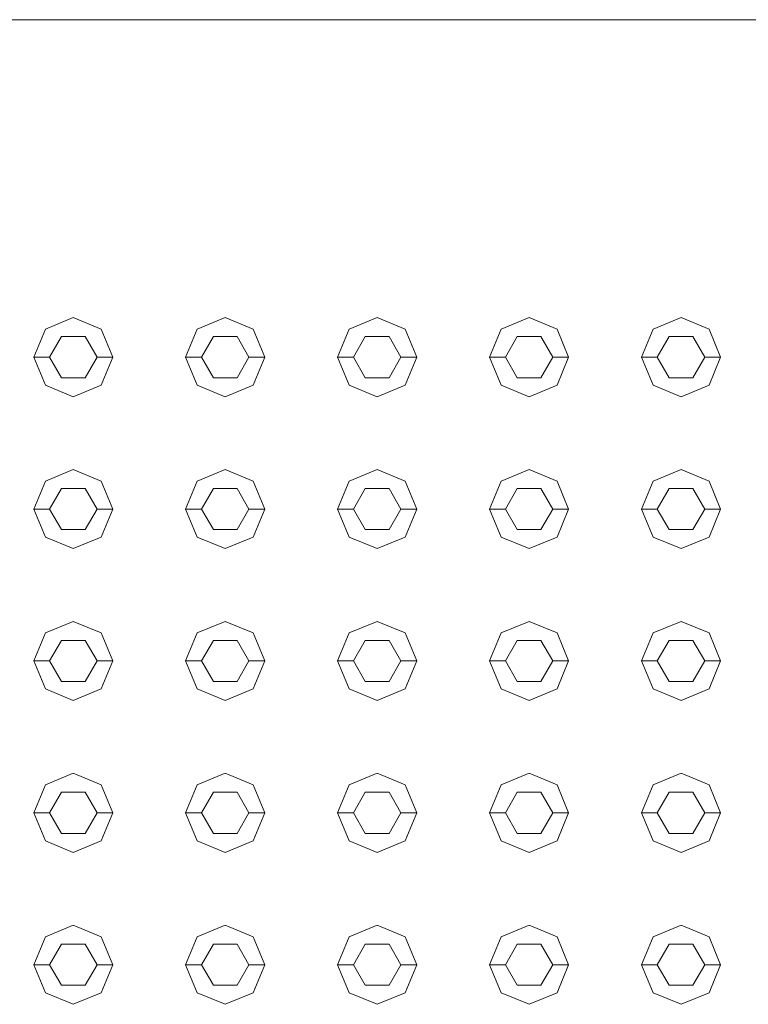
# Model space of a CAD drawing. Header units: millimetres. Extents: x 321 to 585, y -277 to 9.
# Tile 935 of 1056: x 355.213 to 355.673, y -11.588 to -10.966. Entities that reach past the tile are written whole.
import ezdxf

# ---------------------------------------------------------------- set-up
doc = ezdxf.new("R2010")
doc.units = ezdxf.units.MM
doc.header["$MEASUREMENT"] = 0
doc.layers.add('IFC-Elemento construtivo genérico-Contorno', color=253, linetype='Continuous', lineweight=5)
doc.layers.add('IFC-Laje-Contorno', color=134, linetype='Continuous', lineweight=5)

msp = doc.modelspace()

# ---------------------------------------------------------------- linework, layer by layer
at = {"layer": 'IFC-Elemento construtivo genérico-Contorno', "lineweight": 5}
for p, q in [((355.22904, -11.16176), (355.24672, -11.15444)), ((355.22904, -11.16176), (355.24672, -11.15444)), ((355.24672, -11.15444), (355.26439, -11.16176)), ((355.24672, -11.15444), (355.26439, -11.16176)), ((355.32504, -11.16176), (355.34271, -11.15444)), ((355.32504, -11.16176), (355.34271, -11.15444)), ((355.34271, -11.15444), (355.36039, -11.16176)), ((355.34271, -11.15444), (355.36039, -11.16176)), ((355.42104, -11.16176), (355.43871, -11.15444)), ((355.42104, -11.16176), (355.43871, -11.15444)), ((355.43871, -11.15444), (355.45639, -11.16176)), ((355.43871, -11.15444), (355.45639, -11.16176)), ((355.51704, -11.16176), (355.53471, -11.15444)), ((355.51704, -11.16176), (355.53471, -11.15444)), ((355.53471, -11.15444), (355.55239, -11.16176)), ((355.53471, -11.15444), (355.55239, -11.16176)), ((355.61304, -11.16176), (355.63071, -11.15444)), ((355.61304, -11.16176), (355.63071, -11.15444)), ((355.63071, -11.15444), (355.64839, -11.16176)), ((355.63071, -11.15444), (355.64839, -11.16176)), ((355.22172, -11.17944), (355.22904, -11.16176)), ((355.22172, -11.17944), (355.22904, -11.16176)), ((355.26439, -11.16176), (355.27172, -11.17944)), ((355.26439, -11.16176), (355.27172, -11.17944)), ((355.31771, -11.17944), (355.32504, -11.16176)), ((355.31771, -11.17944), (355.32504, -11.16176)), ((355.36039, -11.16176), (355.36771, -11.17944)), ((355.36039, -11.16176), (355.36771, -11.17944)), ((355.41371, -11.17944), (355.42104, -11.16176)), ((355.41371, -11.17944), (355.42104, -11.16176)), ((355.45639, -11.16176), (355.46371, -11.17944)), ((355.45639, -11.16176), (355.46371, -11.17944)), ((355.50971, -11.17944), (355.51704, -11.16176)), ((355.50971, -11.17944), (355.51704, -11.16176)), ((355.55239, -11.16176), (355.55971, -11.17944)), ((355.55239, -11.16176), (355.55971, -11.17944)), ((355.60571, -11.17944), (355.61304, -11.16176)), ((355.60571, -11.17944), (355.61304, -11.16176)), ((355.64839, -11.16176), (355.65571, -11.17944)), ((355.64839, -11.16176), (355.65571, -11.17944)), ((355.23172, -11.17944), (355.23922, -11.16645)), ((355.23172, -11.17944), (355.23922, -11.16645)), ((355.23922, -11.16645), (355.25422, -11.16645)), ((355.23922, -11.16645), (355.25422, -11.16645)), ((355.25422, -11.16645), (355.26172, -11.17944)), ((355.25422, -11.16645), (355.26172, -11.17944)), ((355.32771, -11.17944), (355.33521, -11.16645)), ((355.32771, -11.17944), (355.33521, -11.16645)), ((355.33521, -11.16645), (355.35021, -11.16645)), ((355.33521, -11.16645), (355.35021, -11.16645)), ((355.35021, -11.16645), (355.35771, -11.17944)), ((355.35021, -11.16645), (355.35771, -11.17944)), ((355.42371, -11.17944), (355.43121, -11.16645)), ((355.42371, -11.17944), (355.43121, -11.16645)), ((355.43121, -11.16645), (355.44621, -11.16645)), ((355.43121, -11.16645), (355.44621, -11.16645)), ((355.44621, -11.16645), (355.45371, -11.17944)), ((355.44621, -11.16645), (355.45371, -11.17944)), ((355.51971, -11.17944), (355.52721, -11.16645)), ((355.51971, -11.17944), (355.52721, -11.16645)), ((355.52721, -11.16645), (355.54221, -11.16645)), ((355.52721, -11.16645), (355.54221, -11.16645)), ((355.54221, -11.16645), (355.54971, -11.17944)), ((355.54221, -11.16645), (355.54971, -11.17944)), ((355.61571, -11.17944), (355.62321, -11.16645)), ((355.61571, -11.17944), (355.62321, -11.16645)), ((355.62321, -11.16645), (355.63821, -11.16645)), ((355.62321, -11.16645), (355.63821, -11.16645)), ((355.63821, -11.16645), (355.64571, -11.17944)), ((355.63821, -11.16645), (355.64571, -11.17944)), ((355.22172, -11.17944), (355.23172, -11.17944)), ((355.22172, -11.17944), (355.22904, -11.19711)), ((355.22172, -11.17944), (355.23172, -11.17944)), ((355.22172, -11.17944), (355.22904, -11.19711)), ((355.23172, -11.17944), (355.23922, -11.19242)), ((355.23172, -11.17944), (355.23922, -11.19242)), ((355.25422, -11.19242), (355.26172, -11.17944)), ((355.25422, -11.19242), (355.26172, -11.17944)), ((355.26172, -11.17944), (355.27172, -11.17944)), ((355.26172, -11.17944), (355.27172, -11.17944)), ((355.26439, -11.19711), (355.27172, -11.17944)), ((355.26439, -11.19711), (355.27172, -11.17944)), ((355.31771, -11.17944), (355.32771, -11.17944)), ((355.31771, -11.17944), (355.32504, -11.19711)), ((355.31771, -11.17944), (355.32771, -11.17944)), ((355.31771, -11.17944), (355.32504, -11.19711)), ((355.32771, -11.17944), (355.33521, -11.19242)), ((355.32771, -11.17944), (355.33521, -11.19242)), ((355.35021, -11.19242), (355.35771, -11.17944)), ((355.35021, -11.19242), (355.35771, -11.17944)), ((355.35771, -11.17944), (355.36771, -11.17944)), ((355.35771, -11.17944), (355.36771, -11.17944)), ((355.36039, -11.19711), (355.36771, -11.17944)), ((355.36039, -11.19711), (355.36771, -11.17944)), ((355.41371, -11.17944), (355.42371, -11.17944)), ((355.41371, -11.17944), (355.42104, -11.19711)), ((355.41371, -11.17944), (355.42371, -11.17944)), ((355.41371, -11.17944), (355.42104, -11.19711)), ((355.42371, -11.17944), (355.43121, -11.19242)), ((355.42371, -11.17944), (355.43121, -11.19242)), ((355.44621, -11.19242), (355.45371, -11.17944)), ((355.44621, -11.19242), (355.45371, -11.17944)), ((355.45371, -11.17944), (355.46371, -11.17944)), ((355.45371, -11.17944), (355.46371, -11.17944)), ((355.45639, -11.19711), (355.46371, -11.17944)), ((355.45639, -11.19711), (355.46371, -11.17944)), ((355.50971, -11.17944), (355.51971, -11.17944)), ((355.50971, -11.17944), (355.51704, -11.19711)), ((355.50971, -11.17944), (355.51971, -11.17944)), ((355.50971, -11.17944), (355.51704, -11.19711)), ((355.51971, -11.17944), (355.52721, -11.19242)), ((355.51971, -11.17944), (355.52721, -11.19242)), ((355.54221, -11.19242), (355.54971, -11.17944)), ((355.54221, -11.19242), (355.54971, -11.17944)), ((355.54971, -11.17944), (355.55971, -11.17944)), ((355.54971, -11.17944), (355.55971, -11.17944)), ((355.55239, -11.19711), (355.55971, -11.17944)), ((355.55239, -11.19711), (355.55971, -11.17944)), ((355.60571, -11.17944), (355.61571, -11.17944)), ((355.60571, -11.17944), (355.61304, -11.19711)), ((355.60571, -11.17944), (355.61571, -11.17944)), ((355.60571, -11.17944), (355.61304, -11.19711)), ((355.61571, -11.17944), (355.62321, -11.19242)), ((355.61571, -11.17944), (355.62321, -11.19242)), ((355.63821, -11.19242), (355.64571, -11.17944)), ((355.63821, -11.19242), (355.64571, -11.17944)), ((355.64571, -11.17944), (355.65571, -11.17944)), ((355.64571, -11.17944), (355.65571, -11.17944)), ((355.64839, -11.19711), (355.65571, -11.17944)), ((355.64839, -11.19711), (355.65571, -11.17944)), ((355.23922, -11.19242), (355.25422, -11.19242)), ((355.23922, -11.19242), (355.25422, -11.19242)), ((355.33521, -11.19242), (355.35021, -11.19242)), ((355.33521, -11.19242), (355.35021, -11.19242)), ((355.43121, -11.19242), (355.44621, -11.19242)), ((355.43121, -11.19242), (355.44621, -11.19242)), ((355.52721, -11.19242), (355.54221, -11.19242)), ((355.52721, -11.19242), (355.54221, -11.19242)), ((355.62321, -11.19242), (355.63821, -11.19242)), ((355.62321, -11.19242), (355.63821, -11.19242)), ((355.22904, -11.19711), (355.24672, -11.20444)), ((355.22904, -11.19711), (355.24672, -11.20444)), ((355.24672, -11.20444), (355.26439, -11.19711)), ((355.24672, -11.20444), (355.26439, -11.19711)), ((355.32504, -11.19711), (355.34271, -11.20444)), ((355.32504, -11.19711), (355.34271, -11.20444)), ((355.34271, -11.20444), (355.36039, -11.19711)), ((355.34271, -11.20444), (355.36039, -11.19711)), ((355.42104, -11.19711), (355.43871, -11.20444)), ((355.42104, -11.19711), (355.43871, -11.20444)), ((355.43871, -11.20444), (355.45639, -11.19711)), ((355.43871, -11.20444), (355.45639, -11.19711)), ((355.51704, -11.19711), (355.53471, -11.20444)), ((355.51704, -11.19711), (355.53471, -11.20444)), ((355.53471, -11.20444), (355.55239, -11.19711)), ((355.53471, -11.20444), (355.55239, -11.19711)), ((355.61304, -11.19711), (355.63071, -11.20444)), ((355.61304, -11.19711), (355.63071, -11.20444)), ((355.63071, -11.20444), (355.64839, -11.19711)), ((355.63071, -11.20444), (355.64839, -11.19711)), ((355.22904, -11.25776), (355.24672, -11.25043)), ((355.22904, -11.25776), (355.24672, -11.25043)), ((355.24672, -11.25043), (355.26439, -11.25776)), ((355.24672, -11.25043), (355.26439, -11.25776)), ((355.32504, -11.25776), (355.34271, -11.25043)), ((355.32504, -11.25776), (355.34271, -11.25043)), ((355.34271, -11.25043), (355.36039, -11.25776)), ((355.34271, -11.25043), (355.36039, -11.25776)), ((355.42104, -11.25776), (355.43871, -11.25043)), ((355.42104, -11.25776), (355.43871, -11.25043)), ((355.43871, -11.25043), (355.45639, -11.25776)), ((355.43871, -11.25043), (355.45639, -11.25776)), ((355.51704, -11.25776), (355.53471, -11.25043)), ((355.51704, -11.25776), (355.53471, -11.25043)), ((355.53471, -11.25043), (355.55239, -11.25776)), ((355.53471, -11.25043), (355.55239, -11.25776)), ((355.61304, -11.25776), (355.63071, -11.25043)), ((355.61304, -11.25776), (355.63071, -11.25043)), ((355.63071, -11.25043), (355.64839, -11.25776)), ((355.63071, -11.25043), (355.64839, -11.25776)), ((355.22172, -11.27543), (355.22904, -11.25776)), ((355.22172, -11.27543), (355.22904, -11.25776)), ((355.23172, -11.27543), (355.23922, -11.26244)), ((355.23172, -11.27543), (355.23922, -11.26244)), ((355.23922, -11.26244), (355.25422, -11.26244)), ((355.23922, -11.26244), (355.25422, -11.26244)), ((355.25422, -11.26244), (355.26172, -11.27543)), ((355.25422, -11.26244), (355.26172, -11.27543)), ((355.26439, -11.25776), (355.27172, -11.27543)), ((355.26439, -11.25776), (355.27172, -11.27543)), ((355.31771, -11.27543), (355.32504, -11.25776)), ((355.31771, -11.27543), (355.32504, -11.25776)), ((355.32771, -11.27543), (355.33521, -11.26244)), ((355.32771, -11.27543), (355.33521, -11.26244)), ((355.33521, -11.26244), (355.35021, -11.26244)), ((355.33521, -11.26244), (355.35021, -11.26244)), ((355.35021, -11.26244), (355.35771, -11.27543)), ((355.35021, -11.26244), (355.35771, -11.27543)), ((355.36039, -11.25776), (355.36771, -11.27543)), ((355.36039, -11.25776), (355.36771, -11.27543)), ((355.41371, -11.27543), (355.42104, -11.25776)), ((355.41371, -11.27543), (355.42104, -11.25776)), ((355.42371, -11.27543), (355.43121, -11.26244)), ((355.42371, -11.27543), (355.43121, -11.26244)), ((355.43121, -11.26244), (355.44621, -11.26244)), ((355.43121, -11.26244), (355.44621, -11.26244)), ((355.44621, -11.26244), (355.45371, -11.27543)), ((355.44621, -11.26244), (355.45371, -11.27543)), ((355.45639, -11.25776), (355.46371, -11.27543)), ((355.45639, -11.25776), (355.46371, -11.27543)), ((355.50971, -11.27543), (355.51704, -11.25776)), ((355.50971, -11.27543), (355.51704, -11.25776)), ((355.51971, -11.27543), (355.52721, -11.26244)), ((355.51971, -11.27543), (355.52721, -11.26244)), ((355.52721, -11.26244), (355.54221, -11.26244)), ((355.52721, -11.26244), (355.54221, -11.26244)), ((355.54221, -11.26244), (355.54971, -11.27543)), ((355.54221, -11.26244), (355.54971, -11.27543)), ((355.55239, -11.25776), (355.55971, -11.27543)), ((355.55239, -11.25776), (355.55971, -11.27543)), ((355.60571, -11.27543), (355.61304, -11.25776)), ((355.60571, -11.27543), (355.61304, -11.25776)), ((355.61571, -11.27543), (355.62321, -11.26244)), ((355.61571, -11.27543), (355.62321, -11.26244)), ((355.62321, -11.26244), (355.63821, -11.26244)), ((355.62321, -11.26244), (355.63821, -11.26244)), ((355.63821, -11.26244), (355.64571, -11.27543)), ((355.63821, -11.26244), (355.64571, -11.27543)), ((355.64839, -11.25776), (355.65571, -11.27543)), ((355.64839, -11.25776), (355.65571, -11.27543)), ((355.22172, -11.27543), (355.23172, -11.27543)), ((355.22172, -11.27543), (355.22904, -11.29311)), ((355.22172, -11.27543), (355.23172, -11.27543)), ((355.22172, -11.27543), (355.22904, -11.29311)), ((355.23172, -11.27543), (355.23922, -11.28842)), ((355.23172, -11.27543), (355.23922, -11.28842)), ((355.25422, -11.28842), (355.26172, -11.27543)), ((355.25422, -11.28842), (355.26172, -11.27543)), ((355.26172, -11.27543), (355.27172, -11.27543)), ((355.26172, -11.27543), (355.27172, -11.27543)), ((355.26439, -11.29311), (355.27172, -11.27543)), ((355.26439, -11.29311), (355.27172, -11.27543)), ((355.31771, -11.27543), (355.32771, -11.27543)), ((355.31771, -11.27543), (355.32504, -11.29311)), ((355.31771, -11.27543), (355.32771, -11.27543)), ((355.31771, -11.27543), (355.32504, -11.29311)), ((355.32771, -11.27543), (355.33521, -11.28842)), ((355.32771, -11.27543), (355.33521, -11.28842)), ((355.35021, -11.28842), (355.35771, -11.27543)), ((355.35021, -11.28842), (355.35771, -11.27543)), ((355.35771, -11.27543), (355.36771, -11.27543)), ((355.35771, -11.27543), (355.36771, -11.27543)), ((355.36039, -11.29311), (355.36771, -11.27543)), ((355.36039, -11.29311), (355.36771, -11.27543)), ((355.41371, -11.27543), (355.42371, -11.27543)), ((355.41371, -11.27543), (355.42104, -11.29311)), ((355.41371, -11.27543), (355.42371, -11.27543)), ((355.41371, -11.27543), (355.42104, -11.29311)), ((355.42371, -11.27543), (355.43121, -11.28842)), ((355.42371, -11.27543), (355.43121, -11.28842)), ((355.44621, -11.28842), (355.45371, -11.27543)), ((355.44621, -11.28842), (355.45371, -11.27543)), ((355.45371, -11.27543), (355.46371, -11.27543)), ((355.45371, -11.27543), (355.46371, -11.27543)), ((355.45639, -11.29311), (355.46371, -11.27543)), ((355.45639, -11.29311), (355.46371, -11.27543)), ((355.50971, -11.27543), (355.51971, -11.27543)), ((355.50971, -11.27543), (355.51704, -11.29311)), ((355.50971, -11.27543), (355.51971, -11.27543)), ((355.50971, -11.27543), (355.51704, -11.29311)), ((355.51971, -11.27543), (355.52721, -11.28842)), ((355.51971, -11.27543), (355.52721, -11.28842)), ((355.54221, -11.28842), (355.54971, -11.27543)), ((355.54221, -11.28842), (355.54971, -11.27543)), ((355.54971, -11.27543), (355.55971, -11.27543)), ((355.54971, -11.27543), (355.55971, -11.27543)), ((355.55239, -11.29311), (355.55971, -11.27543)), ((355.55239, -11.29311), (355.55971, -11.27543)), ((355.60571, -11.27543), (355.61571, -11.27543)), ((355.60571, -11.27543), (355.61304, -11.29311)), ((355.60571, -11.27543), (355.61571, -11.27543)), ((355.60571, -11.27543), (355.61304, -11.29311)), ((355.61571, -11.27543), (355.62321, -11.28842)), ((355.61571, -11.27543), (355.62321, -11.28842)), ((355.63821, -11.28842), (355.64571, -11.27543)), ((355.63821, -11.28842), (355.64571, -11.27543)), ((355.64571, -11.27543), (355.65571, -11.27543)), ((355.64571, -11.27543), (355.65571, -11.27543)), ((355.64839, -11.29311), (355.65571, -11.27543)), ((355.64839, -11.29311), (355.65571, -11.27543)), ((355.23922, -11.28842), (355.25422, -11.28842)), ((355.23922, -11.28842), (355.25422, -11.28842)), ((355.33521, -11.28842), (355.35021, -11.28842)), ((355.33521, -11.28842), (355.35021, -11.28842)), ((355.43121, -11.28842), (355.44621, -11.28842)), ((355.43121, -11.28842), (355.44621, -11.28842)), ((355.52721, -11.28842), (355.54221, -11.28842)), ((355.52721, -11.28842), (355.54221, -11.28842)), ((355.62321, -11.28842), (355.63821, -11.28842)), ((355.62321, -11.28842), (355.63821, -11.28842)), ((355.22904, -11.29311), (355.24672, -11.30043)), ((355.22904, -11.29311), (355.24672, -11.30043)), ((355.24672, -11.30043), (355.26439, -11.29311)), ((355.24672, -11.30043), (355.26439, -11.29311)), ((355.32504, -11.29311), (355.34271, -11.30043)), ((355.32504, -11.29311), (355.34271, -11.30043)), ((355.34271, -11.30043), (355.36039, -11.29311)), ((355.34271, -11.30043), (355.36039, -11.29311)), ((355.42104, -11.29311), (355.43871, -11.30043)), ((355.42104, -11.29311), (355.43871, -11.30043)), ((355.43871, -11.30043), (355.45639, -11.29311)), ((355.43871, -11.30043), (355.45639, -11.29311)), ((355.51704, -11.29311), (355.53471, -11.30043)), ((355.51704, -11.29311), (355.53471, -11.30043)), ((355.53471, -11.30043), (355.55239, -11.29311)), ((355.53471, -11.30043), (355.55239, -11.29311)), ((355.61304, -11.29311), (355.63071, -11.30043)), ((355.61304, -11.29311), (355.63071, -11.30043)), ((355.63071, -11.30043), (355.64839, -11.29311)), ((355.63071, -11.30043), (355.64839, -11.29311)), ((355.22904, -11.35375), (355.24672, -11.34644)), ((355.22904, -11.35375), (355.24672, -11.34644)), ((355.24672, -11.34644), (355.26439, -11.35375)), ((355.24672, -11.34644), (355.26439, -11.35375)), ((355.32504, -11.35375), (355.34271, -11.34644)), ((355.32504, -11.35375), (355.34271, -11.34644)), ((355.34271, -11.34644), (355.36039, -11.35375)), ((355.34271, -11.34644), (355.36039, -11.35375)), ((355.42104, -11.35375), (355.43871, -11.34644)), ((355.42104, -11.35375), (355.43871, -11.34644)), ((355.43871, -11.34644), (355.45639, -11.35375)), ((355.43871, -11.34644), (355.45639, -11.35375)), ((355.51704, -11.35375), (355.53471, -11.34644)), ((355.51704, -11.35375), (355.53471, -11.34644)), ((355.53471, -11.34644), (355.55239, -11.35375)), ((355.53471, -11.34644), (355.55239, -11.35375)), ((355.61304, -11.35375), (355.63071, -11.34644)), ((355.61304, -11.35375), (355.63071, -11.34644)), ((355.63071, -11.34644), (355.64839, -11.35375)), ((355.63071, -11.34644), (355.64839, -11.35375)), ((355.22172, -11.37144), (355.22904, -11.35375)), ((355.22172, -11.37144), (355.22904, -11.35375)), ((355.26439, -11.35375), (355.27172, -11.37144)), ((355.26439, -11.35375), (355.27172, -11.37144)), ((355.31771, -11.37144), (355.32504, -11.35375)), ((355.31771, -11.37144), (355.32504, -11.35375)), ((355.36039, -11.35375), (355.36771, -11.37144)), ((355.36039, -11.35375), (355.36771, -11.37144)), ((355.41371, -11.37144), (355.42104, -11.35375)), ((355.41371, -11.37144), (355.42104, -11.35375)), ((355.45639, -11.35375), (355.46371, -11.37144)), ((355.45639, -11.35375), (355.46371, -11.37144)), ((355.50971, -11.37144), (355.51704, -11.35375)), ((355.50971, -11.37144), (355.51704, -11.35375)), ((355.55239, -11.35375), (355.55971, -11.37144)), ((355.55239, -11.35375), (355.55971, -11.37144)), ((355.60571, -11.37144), (355.61304, -11.35375)), ((355.60571, -11.37144), (355.61304, -11.35375)), ((355.64839, -11.35375), (355.65571, -11.37144)), ((355.64839, -11.35375), (355.65571, -11.37144)), ((355.23172, -11.37144), (355.23922, -11.35844)), ((355.23172, -11.37144), (355.23922, -11.35844)), ((355.23922, -11.35844), (355.25422, -11.35844)), ((355.23922, -11.35844), (355.25422, -11.35844)), ((355.25422, -11.35844), (355.26172, -11.37144)), ((355.25422, -11.35844), (355.26172, -11.37144)), ((355.32771, -11.37144), (355.33521, -11.35844)), ((355.32771, -11.37144), (355.33521, -11.35844)), ((355.33521, -11.35844), (355.35021, -11.35844)), ((355.33521, -11.35844), (355.35021, -11.35844)), ((355.35021, -11.35844), (355.35771, -11.37144)), ((355.35021, -11.35844), (355.35771, -11.37144)), ((355.42371, -11.37144), (355.43121, -11.35844)), ((355.42371, -11.37144), (355.43121, -11.35844)), ((355.43121, -11.35844), (355.44621, -11.35844)), ((355.43121, -11.35844), (355.44621, -11.35844)), ((355.44621, -11.35844), (355.45371, -11.37144)), ((355.44621, -11.35844), (355.45371, -11.37144)), ((355.51971, -11.37144), (355.52721, -11.35844)), ((355.51971, -11.37144), (355.52721, -11.35844)), ((355.52721, -11.35844), (355.54221, -11.35844)), ((355.52721, -11.35844), (355.54221, -11.35844)), ((355.54221, -11.35844), (355.54971, -11.37144)), ((355.54221, -11.35844), (355.54971, -11.37144)), ((355.61571, -11.37144), (355.62321, -11.35844)), ((355.61571, -11.37144), (355.62321, -11.35844)), ((355.62321, -11.35844), (355.63821, -11.35844)), ((355.62321, -11.35844), (355.63821, -11.35844)), ((355.63821, -11.35844), (355.64571, -11.37144)), ((355.63821, -11.35844), (355.64571, -11.37144)), ((355.22172, -11.37144), (355.23172, -11.37144)), ((355.22172, -11.37144), (355.22904, -11.38911)), ((355.22172, -11.37144), (355.23172, -11.37144)), ((355.22172, -11.37144), (355.22904, -11.38911)), ((355.23172, -11.37144), (355.23922, -11.38443)), ((355.23172, -11.37144), (355.23922, -11.38443)), ((355.25422, -11.38443), (355.26172, -11.37144)), ((355.25422, -11.38443), (355.26172, -11.37144)), ((355.26172, -11.37144), (355.27172, -11.37144)), ((355.26172, -11.37144), (355.27172, -11.37144)), ((355.26439, -11.38911), (355.27172, -11.37144)), ((355.26439, -11.38911), (355.27172, -11.37144)), ((355.31771, -11.37144), (355.32771, -11.37144)), ((355.31771, -11.37144), (355.32504, -11.38911)), ((355.31771, -11.37144), (355.32771, -11.37144)), ((355.31771, -11.37144), (355.32504, -11.38911)), ((355.32771, -11.37144), (355.33521, -11.38443)), ((355.32771, -11.37144), (355.33521, -11.38443)), ((355.35021, -11.38443), (355.35771, -11.37144)), ((355.35021, -11.38443), (355.35771, -11.37144)), ((355.35771, -11.37144), (355.36771, -11.37144)), ((355.35771, -11.37144), (355.36771, -11.37144)), ((355.36039, -11.38911), (355.36771, -11.37144)), ((355.36039, -11.38911), (355.36771, -11.37144)), ((355.41371, -11.37144), (355.42371, -11.37144)), ((355.41371, -11.37144), (355.42104, -11.38911)), ((355.41371, -11.37144), (355.42371, -11.37144)), ((355.41371, -11.37144), (355.42104, -11.38911)), ((355.42371, -11.37144), (355.43121, -11.38443)), ((355.42371, -11.37144), (355.43121, -11.38443)), ((355.44621, -11.38443), (355.45371, -11.37144)), ((355.44621, -11.38443), (355.45371, -11.37144)), ((355.45371, -11.37144), (355.46371, -11.37144)), ((355.45371, -11.37144), (355.46371, -11.37144)), ((355.45639, -11.38911), (355.46371, -11.37144)), ((355.45639, -11.38911), (355.46371, -11.37144)), ((355.50971, -11.37144), (355.51971, -11.37144)), ((355.50971, -11.37144), (355.51704, -11.38911)), ((355.50971, -11.37144), (355.51971, -11.37144)), ((355.50971, -11.37144), (355.51704, -11.38911)), ((355.51971, -11.37144), (355.52721, -11.38443)), ((355.51971, -11.37144), (355.52721, -11.38443)), ((355.54221, -11.38443), (355.54971, -11.37144)), ((355.54221, -11.38443), (355.54971, -11.37144)), ((355.54971, -11.37144), (355.55971, -11.37144)), ((355.54971, -11.37144), (355.55971, -11.37144)), ((355.55239, -11.38911), (355.55971, -11.37144)), ((355.55239, -11.38911), (355.55971, -11.37144)), ((355.60571, -11.37144), (355.61571, -11.37144)), ((355.60571, -11.37144), (355.61304, -11.38911)), ((355.60571, -11.37144), (355.61571, -11.37144)), ((355.60571, -11.37144), (355.61304, -11.38911)), ((355.61571, -11.37144), (355.62321, -11.38443)), ((355.61571, -11.37144), (355.62321, -11.38443)), ((355.63821, -11.38443), (355.64571, -11.37144)), ((355.63821, -11.38443), (355.64571, -11.37144)), ((355.64571, -11.37144), (355.65571, -11.37144)), ((355.64571, -11.37144), (355.65571, -11.37144)), ((355.64839, -11.38911), (355.65571, -11.37144)), ((355.64839, -11.38911), (355.65571, -11.37144)), ((355.23922, -11.38443), (355.25422, -11.38443)), ((355.23922, -11.38443), (355.25422, -11.38443)), ((355.33521, -11.38443), (355.35021, -11.38443)), ((355.33521, -11.38443), (355.35021, -11.38443)), ((355.43121, -11.38443), (355.44621, -11.38443)), ((355.43121, -11.38443), (355.44621, -11.38443)), ((355.52721, -11.38443), (355.54221, -11.38443)), ((355.52721, -11.38443), (355.54221, -11.38443)), ((355.62321, -11.38443), (355.63821, -11.38443)), ((355.62321, -11.38443), (355.63821, -11.38443)), ((355.22904, -11.38911), (355.24672, -11.39644)), ((355.22904, -11.38911), (355.24672, -11.39644)), ((355.24672, -11.39644), (355.26439, -11.38911)), ((355.24672, -11.39644), (355.26439, -11.38911)), ((355.32504, -11.38911), (355.34271, -11.39644)), ((355.32504, -11.38911), (355.34271, -11.39644)), ((355.34271, -11.39644), (355.36039, -11.38911)), ((355.34271, -11.39644), (355.36039, -11.38911)), ((355.42104, -11.38911), (355.43871, -11.39644)), ((355.42104, -11.38911), (355.43871, -11.39644)), ((355.43871, -11.39644), (355.45639, -11.38911)), ((355.43871, -11.39644), (355.45639, -11.38911)), ((355.51704, -11.38911), (355.53471, -11.39644)), ((355.51704, -11.38911), (355.53471, -11.39644)), ((355.53471, -11.39644), (355.55239, -11.38911)), ((355.53471, -11.39644), (355.55239, -11.38911)), ((355.61304, -11.38911), (355.63071, -11.39644)), ((355.61304, -11.38911), (355.63071, -11.39644)), ((355.63071, -11.39644), (355.64839, -11.38911)), ((355.63071, -11.39644), (355.64839, -11.38911)), ((355.22904, -11.44976), (355.24672, -11.44243)), ((355.22904, -11.44976), (355.24672, -11.44243)), ((355.24672, -11.44243), (355.26439, -11.44976)), ((355.24672, -11.44243), (355.26439, -11.44976)), ((355.32504, -11.44976), (355.34271, -11.44243)), ((355.32504, -11.44976), (355.34271, -11.44243)), ((355.34271, -11.44243), (355.36039, -11.44976)), ((355.34271, -11.44243), (355.36039, -11.44976)), ((355.42104, -11.44976), (355.43871, -11.44243)), ((355.42104, -11.44976), (355.43871, -11.44243)), ((355.43871, -11.44243), (355.45639, -11.44976)), ((355.43871, -11.44243), (355.45639, -11.44976)), ((355.51704, -11.44976), (355.53471, -11.44243)), ((355.51704, -11.44976), (355.53471, -11.44243)), ((355.53471, -11.44243), (355.55239, -11.44976)), ((355.53471, -11.44243), (355.55239, -11.44976)), ((355.61304, -11.44976), (355.63071, -11.44243)), ((355.61304, -11.44976), (355.63071, -11.44243)), ((355.63071, -11.44243), (355.64839, -11.44976)), ((355.63071, -11.44243), (355.64839, -11.44976)), ((355.22172, -11.46743), (355.22904, -11.44976)), ((355.22172, -11.46743), (355.22904, -11.44976)), ((355.26439, -11.44976), (355.27172, -11.46743)), ((355.26439, -11.44976), (355.27172, -11.46743)), ((355.31771, -11.46743), (355.32504, -11.44976)), ((355.31771, -11.46743), (355.32504, -11.44976)), ((355.36039, -11.44976), (355.36771, -11.46743)), ((355.36039, -11.44976), (355.36771, -11.46743)), ((355.41371, -11.46743), (355.42104, -11.44976)), ((355.41371, -11.46743), (355.42104, -11.44976)), ((355.45639, -11.44976), (355.46371, -11.46743)), ((355.45639, -11.44976), (355.46371, -11.46743)), ((355.50971, -11.46743), (355.51704, -11.44976)), ((355.50971, -11.46743), (355.51704, -11.44976)), ((355.55239, -11.44976), (355.55971, -11.46743)), ((355.55239, -11.44976), (355.55971, -11.46743)), ((355.60571, -11.46743), (355.61304, -11.44976)), ((355.60571, -11.46743), (355.61304, -11.44976)), ((355.64839, -11.44976), (355.65571, -11.46743)), ((355.64839, -11.44976), (355.65571, -11.46743)), ((355.23172, -11.46743), (355.23922, -11.45445)), ((355.23172, -11.46743), (355.23922, -11.45445)), ((355.23922, -11.45445), (355.25422, -11.45445)), ((355.23922, -11.45445), (355.25422, -11.45445)), ((355.25422, -11.45445), (355.26172, -11.46743)), ((355.25422, -11.45445), (355.26172, -11.46743)), ((355.32771, -11.46743), (355.33521, -11.45445)), ((355.32771, -11.46743), (355.33521, -11.45445)), ((355.33521, -11.45445), (355.35021, -11.45445)), ((355.33521, -11.45445), (355.35021, -11.45445)), ((355.35021, -11.45445), (355.35771, -11.46743)), ((355.35021, -11.45445), (355.35771, -11.46743)), ((355.42371, -11.46743), (355.43121, -11.45445)), ((355.42371, -11.46743), (355.43121, -11.45445)), ((355.43121, -11.45445), (355.44621, -11.45445)), ((355.43121, -11.45445), (355.44621, -11.45445)), ((355.44621, -11.45445), (355.45371, -11.46743)), ((355.44621, -11.45445), (355.45371, -11.46743)), ((355.51971, -11.46743), (355.52721, -11.45445)), ((355.51971, -11.46743), (355.52721, -11.45445)), ((355.52721, -11.45445), (355.54221, -11.45445)), ((355.52721, -11.45445), (355.54221, -11.45445)), ((355.54221, -11.45445), (355.54971, -11.46743)), ((355.54221, -11.45445), (355.54971, -11.46743)), ((355.61571, -11.46743), (355.62321, -11.45445)), ((355.61571, -11.46743), (355.62321, -11.45445)), ((355.62321, -11.45445), (355.63821, -11.45445)), ((355.62321, -11.45445), (355.63821, -11.45445)), ((355.63821, -11.45445), (355.64571, -11.46743)), ((355.63821, -11.45445), (355.64571, -11.46743)), ((355.22172, -11.46743), (355.23172, -11.46743)), ((355.22172, -11.46743), (355.22904, -11.48511)), ((355.22172, -11.46743), (355.23172, -11.46743)), ((355.22172, -11.46743), (355.22904, -11.48511)), ((355.23172, -11.46743), (355.23922, -11.48042)), ((355.23172, -11.46743), (355.23922, -11.48042)), ((355.25422, -11.48042), (355.26172, -11.46743)), ((355.25422, -11.48042), (355.26172, -11.46743)), ((355.26172, -11.46743), (355.27172, -11.46743)), ((355.26172, -11.46743), (355.27172, -11.46743)), ((355.26439, -11.48511), (355.27172, -11.46743)), ((355.26439, -11.48511), (355.27172, -11.46743)), ((355.31771, -11.46743), (355.32771, -11.46743)), ((355.31771, -11.46743), (355.32504, -11.48511)), ((355.31771, -11.46743), (355.32771, -11.46743)), ((355.31771, -11.46743), (355.32504, -11.48511)), ((355.32771, -11.46743), (355.33521, -11.48042)), ((355.32771, -11.46743), (355.33521, -11.48042)), ((355.35021, -11.48042), (355.35771, -11.46743)), ((355.35021, -11.48042), (355.35771, -11.46743)), ((355.35771, -11.46743), (355.36771, -11.46743)), ((355.35771, -11.46743), (355.36771, -11.46743)), ((355.36039, -11.48511), (355.36771, -11.46743)), ((355.36039, -11.48511), (355.36771, -11.46743)), ((355.41371, -11.46743), (355.42371, -11.46743)), ((355.41371, -11.46743), (355.42104, -11.48511)), ((355.41371, -11.46743), (355.42371, -11.46743)), ((355.41371, -11.46743), (355.42104, -11.48511)), ((355.42371, -11.46743), (355.43121, -11.48042)), ((355.42371, -11.46743), (355.43121, -11.48042)), ((355.44621, -11.48042), (355.45371, -11.46743)), ((355.44621, -11.48042), (355.45371, -11.46743)), ((355.45371, -11.46743), (355.46371, -11.46743)), ((355.45371, -11.46743), (355.46371, -11.46743)), ((355.45639, -11.48511), (355.46371, -11.46743)), ((355.45639, -11.48511), (355.46371, -11.46743)), ((355.50971, -11.46743), (355.51971, -11.46743)), ((355.50971, -11.46743), (355.51704, -11.48511)), ((355.50971, -11.46743), (355.51971, -11.46743)), ((355.50971, -11.46743), (355.51704, -11.48511)), ((355.51971, -11.46743), (355.52721, -11.48042)), ((355.51971, -11.46743), (355.52721, -11.48042)), ((355.54221, -11.48042), (355.54971, -11.46743)), ((355.54221, -11.48042), (355.54971, -11.46743)), ((355.54971, -11.46743), (355.55971, -11.46743)), ((355.54971, -11.46743), (355.55971, -11.46743)), ((355.55239, -11.48511), (355.55971, -11.46743)), ((355.55239, -11.48511), (355.55971, -11.46743)), ((355.60571, -11.46743), (355.61571, -11.46743)), ((355.60571, -11.46743), (355.61304, -11.48511)), ((355.60571, -11.46743), (355.61571, -11.46743)), ((355.60571, -11.46743), (355.61304, -11.48511)), ((355.61571, -11.46743), (355.62321, -11.48042)), ((355.61571, -11.46743), (355.62321, -11.48042)), ((355.63821, -11.48042), (355.64571, -11.46743)), ((355.63821, -11.48042), (355.64571, -11.46743)), ((355.64571, -11.46743), (355.65571, -11.46743)), ((355.64571, -11.46743), (355.65571, -11.46743)), ((355.64839, -11.48511), (355.65571, -11.46743)), ((355.64839, -11.48511), (355.65571, -11.46743)), ((355.23922, -11.48042), (355.25422, -11.48042)), ((355.23922, -11.48042), (355.25422, -11.48042)), ((355.33521, -11.48042), (355.35021, -11.48042)), ((355.33521, -11.48042), (355.35021, -11.48042)), ((355.43121, -11.48042), (355.44621, -11.48042)), ((355.43121, -11.48042), (355.44621, -11.48042)), ((355.52721, -11.48042), (355.54221, -11.48042)), ((355.52721, -11.48042), (355.54221, -11.48042)), ((355.62321, -11.48042), (355.63821, -11.48042)), ((355.62321, -11.48042), (355.63821, -11.48042)), ((355.22904, -11.48511), (355.24672, -11.49243)), ((355.22904, -11.48511), (355.24672, -11.49243)), ((355.24672, -11.49243), (355.26439, -11.48511)), ((355.24672, -11.49243), (355.26439, -11.48511)), ((355.32504, -11.48511), (355.34271, -11.49243)), ((355.32504, -11.48511), (355.34271, -11.49243)), ((355.34271, -11.49243), (355.36039, -11.48511)), ((355.34271, -11.49243), (355.36039, -11.48511)), ((355.42104, -11.48511), (355.43871, -11.49243)), ((355.42104, -11.48511), (355.43871, -11.49243)), ((355.43871, -11.49243), (355.45639, -11.48511)), ((355.43871, -11.49243), (355.45639, -11.48511)), ((355.51704, -11.48511), (355.53471, -11.49243)), ((355.51704, -11.48511), (355.53471, -11.49243)), ((355.53471, -11.49243), (355.55239, -11.48511)), ((355.53471, -11.49243), (355.55239, -11.48511)), ((355.61304, -11.48511), (355.63071, -11.49243)), ((355.61304, -11.48511), (355.63071, -11.49243)), ((355.63071, -11.49243), (355.64839, -11.48511)), ((355.63071, -11.49243), (355.64839, -11.48511)), ((355.22904, -11.54575), (355.24672, -11.53843)), ((355.22904, -11.54575), (355.24672, -11.53843)), ((355.24672, -11.53843), (355.26439, -11.54575)), ((355.24672, -11.53843), (355.26439, -11.54575)), ((355.32504, -11.54575), (355.34271, -11.53843)), ((355.32504, -11.54575), (355.34271, -11.53843)), ((355.34271, -11.53843), (355.36039, -11.54575)), ((355.34271, -11.53843), (355.36039, -11.54575)), ((355.42104, -11.54575), (355.43871, -11.53843)), ((355.42104, -11.54575), (355.43871, -11.53843)), ((355.43871, -11.53843), (355.45639, -11.54575)), ((355.43871, -11.53843), (355.45639, -11.54575)), ((355.51704, -11.54575), (355.53471, -11.53843)), ((355.51704, -11.54575), (355.53471, -11.53843)), ((355.53471, -11.53843), (355.55239, -11.54575)), ((355.53471, -11.53843), (355.55239, -11.54575)), ((355.61304, -11.54575), (355.63071, -11.53843)), ((355.61304, -11.54575), (355.63071, -11.53843)), ((355.63071, -11.53843), (355.64839, -11.54575)), ((355.63071, -11.53843), (355.64839, -11.54575)), ((355.22172, -11.56343), (355.22904, -11.54575)), ((355.22172, -11.56343), (355.22904, -11.54575)), ((355.26439, -11.54575), (355.27172, -11.56343)), ((355.26439, -11.54575), (355.27172, -11.56343)), ((355.31771, -11.56343), (355.32504, -11.54575)), ((355.31771, -11.56343), (355.32504, -11.54575)), ((355.36039, -11.54575), (355.36771, -11.56343)), ((355.36039, -11.54575), (355.36771, -11.56343)), ((355.41371, -11.56343), (355.42104, -11.54575)), ((355.41371, -11.56343), (355.42104, -11.54575)), ((355.45639, -11.54575), (355.46371, -11.56343)), ((355.45639, -11.54575), (355.46371, -11.56343)), ((355.50971, -11.56343), (355.51704, -11.54575)), ((355.50971, -11.56343), (355.51704, -11.54575)), ((355.55239, -11.54575), (355.55971, -11.56343)), ((355.55239, -11.54575), (355.55971, -11.56343)), ((355.60571, -11.56343), (355.61304, -11.54575)), ((355.60571, -11.56343), (355.61304, -11.54575)), ((355.64839, -11.54575), (355.65571, -11.56343)), ((355.64839, -11.54575), (355.65571, -11.56343)), ((355.23172, -11.56343), (355.23922, -11.55044)), ((355.23172, -11.56343), (355.23922, -11.55044)), ((355.23922, -11.55044), (355.25422, -11.55044)), ((355.23922, -11.55044), (355.25422, -11.55044)), ((355.25422, -11.55044), (355.26172, -11.56343)), ((355.25422, -11.55044), (355.26172, -11.56343)), ((355.32771, -11.56343), (355.33521, -11.55044)), ((355.32771, -11.56343), (355.33521, -11.55044)), ((355.33521, -11.55044), (355.35021, -11.55044)), ((355.33521, -11.55044), (355.35021, -11.55044)), ((355.35021, -11.55044), (355.35771, -11.56343)), ((355.35021, -11.55044), (355.35771, -11.56343)), ((355.42371, -11.56343), (355.43121, -11.55044)), ((355.42371, -11.56343), (355.43121, -11.55044)), ((355.43121, -11.55044), (355.44621, -11.55044)), ((355.43121, -11.55044), (355.44621, -11.55044)), ((355.44621, -11.55044), (355.45371, -11.56343)), ((355.44621, -11.55044), (355.45371, -11.56343)), ((355.51971, -11.56343), (355.52721, -11.55044)), ((355.51971, -11.56343), (355.52721, -11.55044)), ((355.52721, -11.55044), (355.54221, -11.55044)), ((355.52721, -11.55044), (355.54221, -11.55044)), ((355.54221, -11.55044), (355.54971, -11.56343)), ((355.54221, -11.55044), (355.54971, -11.56343)), ((355.61571, -11.56343), (355.62321, -11.55044)), ((355.61571, -11.56343), (355.62321, -11.55044)), ((355.62321, -11.55044), (355.63821, -11.55044)), ((355.62321, -11.55044), (355.63821, -11.55044)), ((355.63821, -11.55044), (355.64571, -11.56343)), ((355.63821, -11.55044), (355.64571, -11.56343)), ((355.22172, -11.56343), (355.23172, -11.56343)), ((355.22172, -11.56343), (355.22904, -11.58112)), ((355.22172, -11.56343), (355.23172, -11.56343)), ((355.22172, -11.56343), (355.22904, -11.58112)), ((355.23172, -11.56343), (355.23922, -11.57643)), ((355.23172, -11.56343), (355.23922, -11.57643)), ((355.25422, -11.57643), (355.26172, -11.56343)), ((355.25422, -11.57643), (355.26172, -11.56343)), ((355.26172, -11.56343), (355.27172, -11.56343)), ((355.26172, -11.56343), (355.27172, -11.56343)), ((355.26439, -11.58112), (355.27172, -11.56343)), ((355.26439, -11.58112), (355.27172, -11.56343)), ((355.31771, -11.56343), (355.32771, -11.56343)), ((355.31771, -11.56343), (355.32504, -11.58112)), ((355.31771, -11.56343), (355.32771, -11.56343)), ((355.31771, -11.56343), (355.32504, -11.58112)), ((355.32771, -11.56343), (355.33521, -11.57643)), ((355.32771, -11.56343), (355.33521, -11.57643)), ((355.35021, -11.57643), (355.35771, -11.56343)), ((355.35021, -11.57643), (355.35771, -11.56343)), ((355.35771, -11.56343), (355.36771, -11.56343)), ((355.35771, -11.56343), (355.36771, -11.56343)), ((355.36039, -11.58112), (355.36771, -11.56343)), ((355.36039, -11.58112), (355.36771, -11.56343)), ((355.41371, -11.56343), (355.42371, -11.56343)), ((355.41371, -11.56343), (355.42104, -11.58112)), ((355.41371, -11.56343), (355.42371, -11.56343)), ((355.41371, -11.56343), (355.42104, -11.58112)), ((355.42371, -11.56343), (355.43121, -11.57643)), ((355.42371, -11.56343), (355.43121, -11.57643)), ((355.44621, -11.57643), (355.45371, -11.56343)), ((355.44621, -11.57643), (355.45371, -11.56343)), ((355.45371, -11.56343), (355.46371, -11.56343)), ((355.45371, -11.56343), (355.46371, -11.56343)), ((355.45639, -11.58112), (355.46371, -11.56343)), ((355.45639, -11.58112), (355.46371, -11.56343)), ((355.50971, -11.56343), (355.51971, -11.56343)), ((355.50971, -11.56343), (355.51704, -11.58112)), ((355.50971, -11.56343), (355.51971, -11.56343)), ((355.50971, -11.56343), (355.51704, -11.58112)), ((355.51971, -11.56343), (355.52721, -11.57643)), ((355.51971, -11.56343), (355.52721, -11.57643)), ((355.54221, -11.57643), (355.54971, -11.56343)), ((355.54221, -11.57643), (355.54971, -11.56343)), ((355.54971, -11.56343), (355.55971, -11.56343)), ((355.54971, -11.56343), (355.55971, -11.56343)), ((355.55239, -11.58112), (355.55971, -11.56343)), ((355.55239, -11.58112), (355.55971, -11.56343)), ((355.60571, -11.56343), (355.61571, -11.56343)), ((355.60571, -11.56343), (355.61304, -11.58112)), ((355.60571, -11.56343), (355.61571, -11.56343)), ((355.60571, -11.56343), (355.61304, -11.58112)), ((355.61571, -11.56343), (355.62321, -11.57643)), ((355.61571, -11.56343), (355.62321, -11.57643)), ((355.63821, -11.57643), (355.64571, -11.56343)), ((355.63821, -11.57643), (355.64571, -11.56343)), ((355.64571, -11.56343), (355.65571, -11.56343)), ((355.64571, -11.56343), (355.65571, -11.56343)), ((355.64839, -11.58112), (355.65571, -11.56343)), ((355.64839, -11.58112), (355.65571, -11.56343)), ((355.23922, -11.57643), (355.25422, -11.57643)), ((355.23922, -11.57643), (355.25422, -11.57643)), ((355.33521, -11.57643), (355.35021, -11.57643)), ((355.33521, -11.57643), (355.35021, -11.57643)), ((355.43121, -11.57643), (355.44621, -11.57643)), ((355.43121, -11.57643), (355.44621, -11.57643)), ((355.52721, -11.57643), (355.54221, -11.57643)), ((355.52721, -11.57643), (355.54221, -11.57643)), ((355.62321, -11.57643), (355.63821, -11.57643)), ((355.62321, -11.57643), (355.63821, -11.57643)), ((355.22904, -11.58112), (355.24672, -11.58843)), ((355.22904, -11.58112), (355.24672, -11.58843)), ((355.24672, -11.58843), (355.26439, -11.58112)), ((355.24672, -11.58843), (355.26439, -11.58112)), ((355.32504, -11.58112), (355.34271, -11.58843)), ((355.32504, -11.58112), (355.34271, -11.58843)), ((355.34271, -11.58843), (355.36039, -11.58112)), ((355.34271, -11.58843), (355.36039, -11.58112)), ((355.42104, -11.58112), (355.43871, -11.58843)), ((355.42104, -11.58112), (355.43871, -11.58843)), ((355.43871, -11.58843), (355.45639, -11.58112)), ((355.43871, -11.58843), (355.45639, -11.58112)), ((355.51704, -11.58112), (355.53471, -11.58843)), ((355.51704, -11.58112), (355.53471, -11.58843)), ((355.53471, -11.58843), (355.55239, -11.58112)), ((355.53471, -11.58843), (355.55239, -11.58112)), ((355.61304, -11.58112), (355.63071, -11.58843)), ((355.61304, -11.58112), (355.63071, -11.58843)), ((355.63071, -11.58843), (355.64839, -11.58112)), ((355.63071, -11.58843), (355.64839, -11.58112))]:
    msp.add_line(p, q, dxfattribs=at)
at = {"layer": 'IFC-Laje-Contorno', "color": 7, "lineweight": 5}
for q in [(355.69072, -10.96614), (355.69071, -10.96614)]:
    msp.add_line((354.07974, -10.96614), q, dxfattribs=at)

doc.saveas('drawing.dxf')
